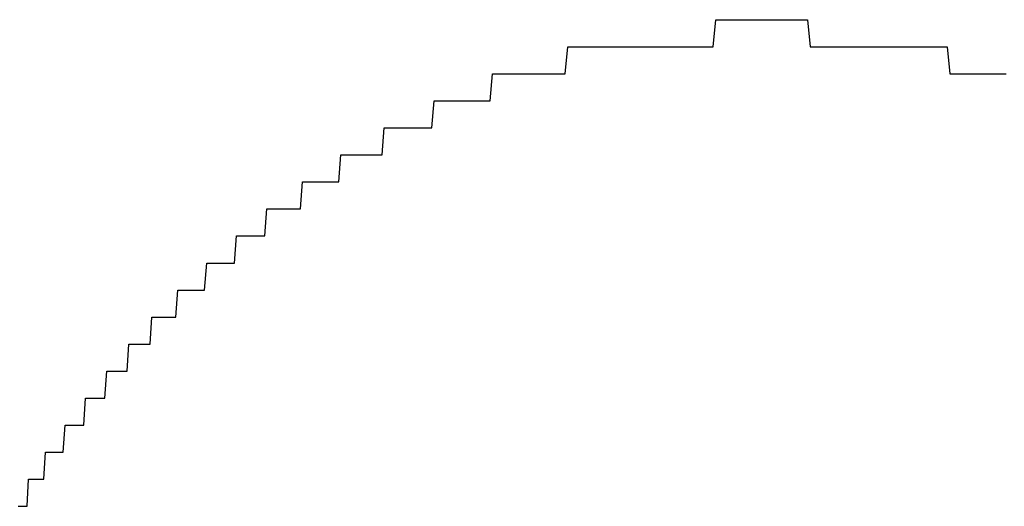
# Model space of a CAD drawing. Extents: x 1107 to 4046, y 937 to 3355.
# Tile 388 of 656: x 2136.215 to 2136.579, y 2702.283 to 2702.463. Entities that reach past the tile are written whole.
import ezdxf

# ---------------------------------------------------------------- set-up
doc = ezdxf.new("R2010")
doc.units = 0
doc.layers.add('KF_VIDA_L___C_REAR', color=7, linetype='CONTINUOUS')

# ---------------------------------------------------------------- blocks, each defined once
blk = doc.blocks.new('KF_VIDA_L___C_REAR')
at = {"layer": 'KF_VIDA_L___C_REAR'}
blk.add_polyline3d([(-50.7646, 1013.07, 0), (-50.764, 1013.07, 0), (-50.7635, 1013.07, 0), (-50.7629, 1013.07, 0), (-50.7624, 1013.07, 0), (-50.7619, 1013.07, 0), (-50.7613, 1013.07, 0), (-50.7608, 1013.08, 0), (-50.7602, 1013.08, 0), (-50.7596, 1013.08, 0), (-50.7591, 1013.08, 0), (-50.7585, 1013.08, 0), (-50.758, 1013.08, 0), (-50.7574, 1013.08, 0), (-50.7568, 1013.08, 0), (-50.7562, 1013.08, 0), (-50.7557, 1013.08, 0), (-50.7551, 1013.08, 0), (-50.7545, 1013.09, 0), (-50.7539, 1013.09, 0), (-50.7533, 1013.09, 0), (-50.7528, 1013.09, 0), (-50.7522, 1013.09, 0), (-50.7516, 1013.09, 0), (-50.751, 1013.09, 0), (-50.7504, 1013.09, 0), (-50.7498, 1013.09, 0), (-50.7492, 1013.09, 0), (-50.7486, 1013.09, 0), (-50.748, 1013.09, 0), (-50.7473, 1013.1, 0), (-50.7467, 1013.1, 0), (-50.7461, 1013.1, 0), (-50.7455, 1013.1, 0), (-50.7449, 1013.1, 0), (-50.7442, 1013.1, 0), (-50.7436, 1013.1, 0), (-50.743, 1013.1, 0), (-50.7424, 1013.1, 0), (-50.7417, 1013.1, 0), (-50.7411, 1013.1, 0), (-50.7404, 1013.1, 0), (-50.7398, 1013.11, 0), (-50.7392, 1013.11, 0), (-50.7385, 1013.11, 0), (-50.7379, 1013.11, 0), (-50.7372, 1013.11, 0), (-50.7366, 1013.11, 0), (-50.7359, 1013.11, 0), (-50.7353, 1013.11, 0), (-50.7346, 1013.11, 0), (-50.7339, 1013.11, 0), (-50.7333, 1013.11, 0), (-50.7326, 1013.11, 0), (-50.7319, 1013.12, 0), (-50.7313, 1013.12, 0), (-50.7306, 1013.12, 0), (-50.7299, 1013.12, 0), (-50.7292, 1013.12, 0), (-50.7285, 1013.12, 0), (-50.7279, 1013.12, 0), (-50.7272, 1013.12, 0), (-50.7265, 1013.12, 0), (-50.7258, 1013.12, 0), (-50.7251, 1013.12, 0), (-50.7244, 1013.12, 0), (-50.7237, 1013.13, 0), (-50.723, 1013.13, 0), (-50.7223, 1013.13, 0), (-50.7216, 1013.13, 0), (-50.7209, 1013.13, 0), (-50.7202, 1013.13, 0), (-50.7195, 1013.13, 0), (-50.7188, 1013.13, 0), (-50.7181, 1013.13, 0), (-50.7173, 1013.13, 0), (-50.7166, 1013.13, 0), (-50.7159, 1013.13, 0), (-50.7152, 1013.14, 0), (-50.7145, 1013.14, 0), (-50.7137, 1013.14, 0), (-50.713, 1013.14, 0), (-50.7123, 1013.14, 0), (-50.7115, 1013.14, 0), (-50.7108, 1013.14, 0), (-50.7101, 1013.14, 0), (-50.7093, 1013.14, 0), (-50.7086, 1013.14, 0), (-50.7078, 1013.14, 0), (-50.7071, 1013.14, 0), (-50.7064, 1013.14, 0), (-50.7056, 1013.15, 0), (-50.7049, 1013.15, 0), (-50.7041, 1013.15, 0), (-50.7033, 1013.15, 0), (-50.7026, 1013.15, 0), (-50.7018, 1013.15, 0), (-50.7011, 1013.15, 0), (-50.7003, 1013.15, 0), (-50.6995, 1013.15, 0), (-50.6988, 1013.15, 0), (-50.698, 1013.15, 0), (-50.6972, 1013.15, 0), (-50.6965, 1013.15, 0), (-50.6957, 1013.15, 0), (-50.6949, 1013.16, 0), (-50.6941, 1013.16, 0), (-50.6934, 1013.16, 0), (-50.6926, 1013.16, 0), (-50.6918, 1013.16, 0), (-50.691, 1013.16, 0), (-50.6902, 1013.16, 0), (-50.6895, 1013.16, 0), (-50.6887, 1013.16, 0), (-50.6879, 1013.16, 0), (-50.6871, 1013.16, 0), (-50.6863, 1013.16, 0), (-50.6855, 1013.16, 0), (-50.6847, 1013.16, 0), (-50.6839, 1013.17, 0), (-50.6831, 1013.17, 0), (-50.6823, 1013.17, 0), (-50.6815, 1013.17, 0), (-50.6807, 1013.17, 0), (-50.6799, 1013.17, 0), (-50.6791, 1013.17, 0), (-50.6783, 1013.17, 0), (-50.6775, 1013.17, 0), (-50.6767, 1013.17, 0), (-50.6759, 1013.17, 0), (-50.6751, 1013.17, 0), (-50.6743, 1013.17, 0), (-50.6735, 1013.17, 0), (-50.6727, 1013.18, 0), (-50.6718, 1013.18, 0), (-50.671, 1013.18, 0), (-50.6702, 1013.18, 0), (-50.6694, 1013.18, 0), (-50.6686, 1013.18, 0), (-50.6678, 1013.18, 0), (-50.6669, 1013.18, 0), (-50.6661, 1013.18, 0), (-50.6653, 1013.18, 0), (-50.6645, 1013.18, 0), (-50.6636, 1013.18, 0), (-50.6628, 1013.18, 0), (-50.662, 1013.18, 0), (-50.6612, 1013.18, 0), (-50.6603, 1013.18, 0), (-50.6595, 1013.19, 0), (-50.6587, 1013.19, 0), (-50.6578, 1013.19, 0), (-50.657, 1013.19, 0), (-50.6562, 1013.19, 0), (-50.6554, 1013.19, 0), (-50.6545, 1013.19, 0), (-50.6537, 1013.19, 0), (-50.6528, 1013.19, 0), (-50.652, 1013.19, 0), (-50.6512, 1013.19, 0), (-50.6503, 1013.19, 0), (-50.6495, 1013.19, 0), (-50.6487, 1013.19, 0), (-50.6478, 1013.19, 0), (-50.647, 1013.19, 0), (-50.6461, 1013.19, 0), (-50.6453, 1013.2, 0), (-50.6445, 1013.2, 0), (-50.6436, 1013.2, 0), (-50.6428, 1013.2, 0), (-50.6419, 1013.2, 0), (-50.6411, 1013.2, 0), (-50.6403, 1013.2, 0), (-50.6394, 1013.2, 0), (-50.6386, 1013.2, 0), (-50.6377, 1013.2, 0), (-50.6369, 1013.2, 0), (-50.636, 1013.2, 0), (-50.6352, 1013.2, 0), (-50.6343, 1013.2, 0), (-50.6335, 1013.2, 0), (-50.6327, 1013.2, 0), (-50.6318, 1013.2, 0), (-50.631, 1013.2, 0), (-50.6301, 1013.2, 0), (-50.6293, 1013.21, 0), (-50.6284, 1013.21, 0), (-50.6276, 1013.21, 0), (-50.6267, 1013.21, 0), (-50.6258, 1013.21, 0), (-50.625, 1013.21, 0), (-50.6241, 1013.21, 0), (-50.6232, 1013.21, 0), (-50.6224, 1013.21, 0), (-50.6215, 1013.21, 0), (-50.6206, 1013.21, 0), (-50.6197, 1013.21, 0), (-50.6189, 1013.21, 0), (-50.618, 1013.21, 0), (-50.6171, 1013.21, 0), (-50.6162, 1013.21, 0), (-50.6153, 1013.21, 0), (-50.6144, 1013.21, 0), (-50.6135, 1013.21, 0), (-50.6126, 1013.21, 0), (-50.6117, 1013.21, 0), (-50.6108, 1013.22, 0), (-50.6099, 1013.22, 0), (-50.6089, 1013.22, 0), (-50.608, 1013.22, 0), (-50.6071, 1013.22, 0), (-50.6062, 1013.22, 0), (-50.6053, 1013.22, 0), (-50.6043, 1013.22, 0), (-50.6034, 1013.22, 0), (-50.6025, 1013.22, 0), (-50.6015, 1013.22, 0), (-50.6006, 1013.22, 0), (-50.5996, 1013.22, 0), (-50.5987, 1013.22, 0), (-50.5978, 1013.22, 0), (-50.5968, 1013.22, 0), (-50.5959, 1013.22, 0), (-50.5949, 1013.22, 0), (-50.594, 1013.22, 0), (-50.593, 1013.22, 0), (-50.592, 1013.22, 0), (-50.5911, 1013.22, 0), (-50.5901, 1013.22, 0), (-50.5892, 1013.23, 0), (-50.5882, 1013.23, 0), (-50.5872, 1013.23, 0), (-50.5863, 1013.23, 0), (-50.5853, 1013.23, 0), (-50.5843, 1013.23, 0), (-50.5833, 1013.23, 0), (-50.5824, 1013.23, 0), (-50.5814, 1013.23, 0), (-50.5804, 1013.23, 0), (-50.5794, 1013.23, 0), (-50.5784, 1013.23, 0), (-50.5774, 1013.23, 0), (-50.5764, 1013.23, 0), (-50.5755, 1013.23, 0), (-50.5745, 1013.23, 0), (-50.5735, 1013.23, 0), (-50.5725, 1013.23, 0), (-50.5715, 1013.23, 0), (-50.5705, 1013.23, 0), (-50.5695, 1013.23, 0), (-50.5685, 1013.23, 0), (-50.5675, 1013.23, 0), (-50.5665, 1013.23, 0), (-50.5655, 1013.23, 0), (-50.5645, 1013.23, 0), (-50.5634, 1013.23, 0), (-50.5624, 1013.23, 0), (-50.5614, 1013.24, 0), (-50.5604, 1013.24, 0), (-50.5594, 1013.24, 0), (-50.5584, 1013.24, 0), (-50.5574, 1013.24, 0), (-50.5563, 1013.24, 0), (-50.5553, 1013.24, 0), (-50.5543, 1013.24, 0), (-50.5533, 1013.24, 0), (-50.5523, 1013.24, 0), (-50.5512, 1013.24, 0), (-50.5502, 1013.24, 0), (-50.5492, 1013.24, 0), (-50.5482, 1013.24, 0), (-50.5471, 1013.24, 0), (-50.5461, 1013.24, 0), (-50.5451, 1013.24, 0), (-50.544, 1013.24, 0), (-50.543, 1013.24, 0), (-50.542, 1013.24, 0), (-50.5409, 1013.24, 0), (-50.5399, 1013.24, 0), (-50.5389, 1013.24, 0), (-50.5378, 1013.24, 0), (-50.5368, 1013.24, 0), (-50.5358, 1013.24, 0), (-50.5347, 1013.24, 0), (-50.5337, 1013.24, 0), (-50.5327, 1013.24, 0), (-50.5316, 1013.24, 0), (-50.5306, 1013.24, 0), (-50.5295, 1013.24, 0), (-50.5285, 1013.24, 0), (-50.5275, 1013.24, 0), (-50.5264, 1013.24, 0), (-50.5254, 1013.24, 0), (-50.5243, 1013.24, 0), (-50.5233, 1013.24, 0), (-50.5223, 1013.24, 0), (-50.5212, 1013.24, 0), (-50.5202, 1013.24, 0), (-50.5191, 1013.24, 0), (-50.5181, 1013.24, 0), (-50.5171, 1013.24, 0), (-50.516, 1013.24, 0), (-50.515, 1013.24, 0), (-50.5139, 1013.24, 0), (-50.5129, 1013.24, 0), (-50.5118, 1013.24, 0), (-50.5108, 1013.24, 0), (-50.5098, 1013.24, 0), (-50.5087, 1013.24, 0), (-50.5077, 1013.24, 0), (-50.5067, 1013.25, 0), (-50.5056, 1013.25, 0), (-50.5046, 1013.25, 0), (-50.5035, 1013.25, 0), (-50.5025, 1013.25, 0), (-50.5015, 1013.25, 0), (-50.5004, 1013.25, 0), (-50.4994, 1013.25, 0), (-50.4984, 1013.25, 0), (-50.4973, 1013.25, 0), (-50.4963, 1013.25, 0), (-50.4953, 1013.25, 0), (-50.4942, 1013.25, 0), (-50.4932, 1013.25, 0), (-50.4922, 1013.25, 0), (-50.4911, 1013.25, 0), (-50.4901, 1013.25, 0), (-50.4891, 1013.25, 0), (-50.4881, 1013.25, 0), (-50.487, 1013.25, 0), (-50.486, 1013.25, 0), (-50.485, 1013.25, 0), (-50.484, 1013.25, 0), (-50.4829, 1013.25, 0), (-50.4819, 1013.25, 0), (-50.4809, 1013.25, 0), (-50.4799, 1013.25, 0), (-50.4789, 1013.25, 0), (-50.4779, 1013.25, 0), (-50.4769, 1013.25, 0), (-50.4758, 1013.25, 0), (-50.4748, 1013.25, 0), (-50.4738, 1013.25, 0), (-50.4728, 1013.25, 0), (-50.4718, 1013.24, 0), (-50.4708, 1013.24, 0), (-50.4698, 1013.24, 0), (-50.4688, 1013.24, 0), (-50.4678, 1013.24, 0), (-50.4668, 1013.24, 0), (-50.4658, 1013.24, 0), (-50.4648, 1013.24, 0), (-50.4638, 1013.24, 0), (-50.4629, 1013.24, 0), (-50.4619, 1013.24, 0), (-50.4609, 1013.24, 0), (-50.4599, 1013.24, 0), (-50.4589, 1013.24, 0), (-50.4579, 1013.24, 0), (-50.4569, 1013.24, 0), (-50.4559, 1013.24, 0), (-50.455, 1013.24, 0), (-50.454, 1013.24, 0), (-50.453, 1013.24, 0), (-50.452, 1013.24, 0), (-50.451, 1013.24, 0), (-50.45, 1013.24, 0), (-50.449, 1013.24, 0), (-50.448, 1013.24, 0), (-50.447, 1013.24, 0), (-50.446, 1013.24, 0), (-50.445, 1013.24, 0), (-50.444, 1013.24, 0), (-50.443, 1013.24, 0), (-50.442, 1013.24, 0), (-50.441, 1013.24, 0), (-50.44, 1013.24, 0), (-50.439, 1013.24, 0), (-50.438, 1013.24, 0), (-50.437, 1013.24, 0), (-50.436, 1013.24, 0), (-50.435, 1013.24, 0), (-50.434, 1013.24, 0), (-50.433, 1013.24, 0), (-50.432, 1013.24, 0), (-50.431, 1013.24, 0), (-50.43, 1013.24, 0), (-50.429, 1013.24, 0), (-50.428, 1013.24, 0), (-50.427, 1013.24, 0), (-50.426, 1013.24, 0), (-50.425, 1013.24, 0), (-50.424, 1013.24, 0), (-50.4231, 1013.24, 0), (-50.4221, 1013.24, 0), (-50.4211, 1013.24, 0), (-50.4201, 1013.23, 0), (-50.4191, 1013.23, 0), (-50.4181, 1013.23, 0), (-50.4171, 1013.23, 0), (-50.4161, 1013.23, 0), (-50.4151, 1013.23, 0), (-50.4141, 1013.23, 0), (-50.4131, 1013.23, 0), (-50.4121, 1013.23, 0), (-50.4111, 1013.23, 0), (-50.4101, 1013.23, 0), (-50.4091, 1013.23, 0), (-50.4081, 1013.23, 0), (-50.4071, 1013.23, 0), (-50.4062, 1013.23, 0), (-50.4052, 1013.23, 0), (-50.4042, 1013.23, 0), (-50.4032, 1013.23, 0), (-50.4022, 1013.23, 0), (-50.4012, 1013.23, 0), (-50.4003, 1013.23, 0), (-50.3993, 1013.23, 0)], dxfattribs=at)

msp = doc.modelspace()

# ---------------------------------------------------------------- block references
at = {"layer": 'KF_VIDA_L___C_REAR'}
msp.add_blockref('KF_VIDA_L___C_REAR', (2186.97908, 1689.21316), dxfattribs=at)

doc.saveas('drawing.dxf')
